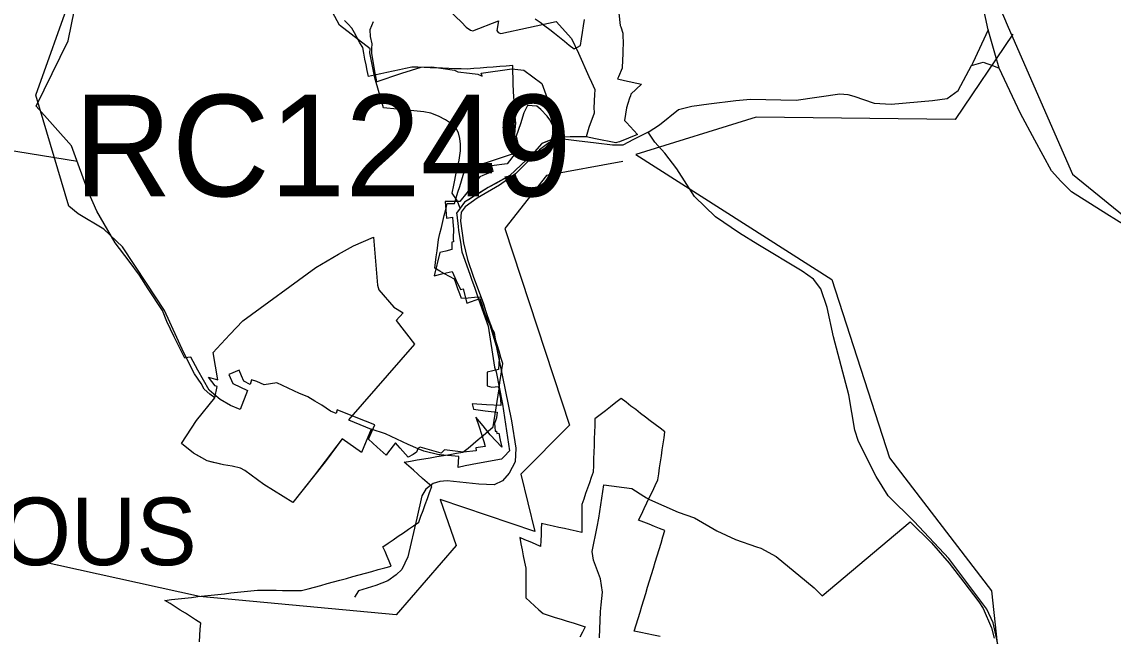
# Model space of a CAD drawing. Extents: x -789162 to -606354, y -1062736 to -945481.
# Drawn here: x -680225 to -678612, y -991601 to -990692 of the extents above; entities that cross this region are included whole.
import ezdxf

# ---------------------------------------------------------------- set-up
doc = ezdxf.new("R2010")
doc.units = 0
for name, color, linetype in [('_SIRSI VZTAHY_CYKLOTRASY MISTNI S', 7, 'Continuous'), ('_SIRSI VZTAHY_NATURA_EVL', 7, 'Continuous'), ('_SIRSI VZTAHY_NATURA_EVL_POPIS_KOD', 7, 'Continuous'), ('_SIRSI VZTAHY_OP vodnich zdroju II stupne', 7, 'Continuous'), ('_SIRSI VZTAHY_SILNICE III TRIDY_STAV', 7, 'Continuous'), ('_SIRSI VZTAHY_USES_NRBK_S', 7, 'Continuous'), ('_SIRSI VZTAHY_USES_popis S', 7, 'Continuous'), ('_SIRSI VZTAHY_USES_RBC_S', 7, 'Continuous')]:
    doc.layers.add(name, color=color, linetype=linetype)

msp = doc.modelspace()

# ---------------------------------------------------------------- linework, layer by layer
at = {"layer": '_SIRSI VZTAHY_CYKLOTRASY MISTNI S'}
for points in [[(-681221.5, -990979.2), (-681030, -990823.5), (-680706.8, -990751.7), (-680473.4, -990619.9), (-680311.9, -989631.8), (-680240.9, -989566.8), (-679604.8, -989515.5), (-679471.5, -989789.3), (-679396.2, -989570.2), (-679303.9, -989878.2), (-679221.8, -989625), (-678766.8, -990700.2)], [(-678759.8, -990710.2), (-678845.3, -990836.8), (-679139.4, -990833.4), (-679317.2, -990888.2), (-679027.6, -991073.5), (-678942.1, -991337), (-678791.7, -991534), (-678760.9, -991818), (-678830.4, -992067.1), (-678684.3, -992378), (-678514.4, -992837.7), (-678529.1, -992998.8), (-678752.6, -993462.6), (-678839.7, -993873), (-678895.5, -993968.5), (-678708.1, -994576.2)], [(-678766.8, -990700.2), (-678671.7, -990917.3), (-678371.7, -991161.7), (-678252.2, -991206.9), (-678082, -991285.8), (-678105.9, -991437.2), (-678023.6, -991453.2), (-677816.4, -991873), (-677816.4, -991979.3), (-677694.3, -992577.1), (-677369, -992507.8), (-677027.1, -992559.1), (-677057.4, -992704.3), (-676986, -992897.9), (-676961.7, -993127.6), (-676799.6, -993327.7), (-676711.2, -993548.4)], [(-679336.6, -990898.8), (-679449.4, -990919.3), (-679511, -990998.1), (-679415.2, -991288.9), (-679487.2, -991361.5), (-679466.5, -991446.3), (-679606.7, -991398.7), (-679582.8, -991466.9), (-679671.7, -991569.5), (-679962.4, -991542.1), (-680383, -991449.7)]]:
    msp.add_lwpolyline(points, dxfattribs=at)
at = {"layer": '_SIRSI VZTAHY_NATURA_EVL'}
for points in [[(-679962.4, -991609.2), (-679961.8, -991600), (-679961.2, -991590.8), (-679960.5, -991581.6), (-679968.1, -991576.8), (-679975.7, -991572), (-679983.2, -991567.2), (-679990.8, -991562.4), (-679998.3, -991557.6), (-680005.9, -991552.8), (-680013.5, -991548), (-680003.7, -991546.9), (-679993.9, -991545.8), (-679984.2, -991544.7), (-679974.4, -991543.6), (-679964.7, -991542.5), (-679954.9, -991541.4), (-679945.1, -991540.3), (-679935.4, -991539.3), (-679925.6, -991538.2), (-679915.8, -991537.1), (-679906.1, -991536), (-679896.3, -991534.9), (-679886.6, -991533.8), (-679876.8, -991532.7), (-679867.5, -991532.8), (-679858.1, -991533), (-679848.8, -991533.1), (-679839.4, -991533.2), (-679830.1, -991533.3), (-679820.7, -991533.4), (-679811.4, -991533.5), (-679801.9, -991530.9), (-679792.5, -991528.4), (-679783, -991525.8), (-679773.6, -991523.2), (-679764.1, -991520.6), (-679754.7, -991518.1), (-679745.2, -991515.5), (-679735.8, -991512.9), (-679726.3, -991510.3), (-679716.9, -991507.8), (-679707.4, -991505.2), (-679698, -991502.6), (-679688.5, -991500), (-679679.1, -991497.4), (-679682.1, -991490.2), (-679685.1, -991483), (-679688.1, -991475.8), (-679691.1, -991468.6), (-679683.6, -991463.4), (-679676, -991458.3), (-679668.4, -991453.1), (-679660.9, -991448), (-679653.3, -991442.8), (-679645.8, -991437.6), (-679638.2, -991432.5), (-679635, -991423.7), (-679631.8, -991414.9), (-679628.6, -991406), (-679625.4, -991397.2), (-679622.2, -991388.4), (-679618.9, -991379.6), (-679625.8, -991373.6), (-679632.6, -991367.5), (-679639.4, -991361.5), (-679646.2, -991355.5), (-679653, -991349.5), (-679659.8, -991343.5), (-679650.2, -991341.9), (-679640.5, -991340.2), (-679630.8, -991338.6), (-679621.2, -991337), (-679611.5, -991335.4), (-679601.8, -991333.7), (-679592.1, -991332.1), (-679582.5, -991330.5), (-679572.8, -991328.9), (-679565.3, -991322.7), (-679557.9, -991316.4), (-679550.4, -991310.2), (-679542.9, -991304), (-679535.4, -991297.8), (-679528, -991291.5), (-679526.6, -991282.1), (-679525.2, -991272.8), (-679523.7, -991263.4), (-679522.3, -991254), (-679520.9, -991244.6), (-679519.5, -991235.3), (-679518.1, -991225.9), (-679516.7, -991216.5), (-679515.3, -991207.1), (-679513.9, -991197.7), (-679516.7, -991188.5), (-679519.5, -991179.3), (-679522.3, -991170), (-679525, -991160.8), (-679527.8, -991151.6), (-679530.9, -991142.9), (-679533.9, -991134.2), (-679537, -991125.5), (-679540, -991116.8), (-679543.1, -991108.1), (-679546.1, -991099.4), (-679555.7, -991100.1), (-679565.3, -991100.9), (-679574.9, -991101.6), (-679577.6, -991094.4), (-679580.3, -991087.2), (-679582.9, -991080), (-679585.6, -991072.8), (-679592.8, -991068.8), (-679600, -991064.8), (-679607.2, -991060.8), (-679614.4, -991056.8), (-679613.4, -991048.2), (-679612.3, -991039.7), (-679611.2, -991031.1), (-679610.1, -991022.6), (-679609.1, -991014.1), (-679606.9, -991005.2), (-679604.8, -990996.3), (-679602.7, -990987.4), (-679600.5, -990978.5), (-679598.4, -990969.6), (-679596.3, -990960.7), (-679590.9, -990960.7), (-679585.6, -990960.7), (-679582.9, -990952.3), (-679580.3, -990944), (-679577.6, -990935.6), (-679574.9, -990927.3), (-679572.3, -990918.9), (-679569.6, -990910.5), (-679560.7, -990907.6), (-679551.7, -990904.7), (-679542.8, -990901.7), (-679533.8, -990898.8), (-679524.9, -990895.9), (-679516, -990892.9), (-679507, -990890), (-679498.1, -990887.1), (-679497.5, -990878.1), (-679496.8, -990869.1), (-679496.2, -990860.2), (-679495.5, -990851.2), (-679494.9, -990842.2), (-679495.5, -990832.6), (-679496.2, -990823), (-679496.8, -990813.4), (-679497.5, -990803.8), (-679498.1, -990794.2), (-679498.4, -990784.9), (-679498.6, -990775.6), (-679498.9, -990766.2), (-679499.2, -990756.9), (-679508.8, -990757.6), (-679518.4, -990758.4), (-679528, -990759.2), (-679537.6, -990759.9), (-679547.2, -990760.7), (-679556.8, -990761.4), (-679566.4, -990762.2), (-679575.5, -990761.9), (-679584.7, -990761.5), (-679593.8, -990761.1), (-679602.9, -990760.8), (-679612, -990760.4), (-679621.2, -990760.1), (-679630.3, -990759.7), (-679639.4, -990759.4), (-679648.6, -990759), (-679657.7, -990761), (-679666.9, -990763), (-679676, -990765), (-679685.2, -990766.9), (-679694.3, -990768.9), (-679703.5, -990770.9), (-679712.6, -990772.9), (-679714.3, -990764.3), (-679716, -990755.8), (-679717.7, -990747.3), (-679719.4, -990738.7), (-679721.1, -990730.2), (-679725.1, -990723), (-679729.1, -990715.8), (-679733.1, -990708.6), (-679737.1, -990701.4), (-679742.5, -990695.8), (-679747.8, -990690.2)], [(-679465.9, -990687.5), (-679458.8, -990692.8), (-679451.6, -990698.2), (-679444.4, -990703.5), (-679437.3, -990708.9), (-679430.1, -990714.7), (-679422.9, -990720.6), (-679415.7, -990726.5), (-679408.5, -990732.3), (-679403.7, -990729.7), (-679398.9, -990727), (-679397.4, -990717.4), (-679395.9, -990707.8), (-679394.5, -990698.2), (-679393, -990688.6)], [(-679281.4, -991601.4), (-679291, -991599.4), (-679300.5, -991597.5), (-679310.1, -991595.5), (-679319.6, -991593.6), (-679316.8, -991584.3), (-679313.9, -991575), (-679311.1, -991565.7), (-679308.3, -991556.4), (-679305.5, -991547.1), (-679302.6, -991537.8), (-679299.8, -991528.5), (-679297, -991519.2), (-679294.1, -991509.9), (-679291.3, -991500.6), (-679288.5, -991491.3), (-679285.6, -991482), (-679282.8, -991472.7), (-679280, -991463.4), (-679277.2, -991454.1), (-679274.3, -991444.8), (-679282.1, -991441.7), (-679289.9, -991438.6), (-679297.6, -991435.5), (-679305.4, -991432.4), (-679313.1, -991429.3), (-679309.1, -991420.8), (-679305, -991412.3), (-679300.9, -991403.8), (-679296.9, -991395.3), (-679292.8, -991386.8), (-679288.7, -991378.3), (-679284.7, -991369.8), (-679283.4, -991360.9), (-679282.1, -991352), (-679280.8, -991343.2), (-679279.5, -991334.3), (-679278.2, -991325.4), (-679276.9, -991316.5), (-679275.6, -991307.6), (-679274.3, -991298.7), (-679281.5, -991293.2), (-679288.7, -991287.8), (-679295.9, -991282.3), (-679303.1, -991276.9), (-679310.3, -991271.4), (-679317.4, -991265.9), (-679324.6, -991260.5), (-679331.8, -991255), (-679339, -991249.6), (-679346.8, -991255.5), (-679354.5, -991261.5), (-679362.3, -991267.4), (-679370, -991273.4), (-679377.8, -991279.3), (-679378.1, -991289.2), (-679378.4, -991299), (-679378.8, -991308.9), (-679379.1, -991318.7), (-679379.4, -991328.6), (-679379.7, -991338.5), (-679380.1, -991348.3), (-679380.4, -991358.2), (-679383.2, -991366.2), (-679386, -991374.1), (-679388.8, -991382.1), (-679391.6, -991390.1), (-679394.4, -991398.1), (-679397.2, -991406), (-679397.2, -991414.3), (-679397.2, -991422.6), (-679397.2, -991430.9), (-679397.2, -991439.1), (-679397.2, -991447.4), (-679405.7, -991445.6), (-679414.2, -991443.7), (-679422.7, -991441.9), (-679431.2, -991440), (-679439.7, -991438.2), (-679448.2, -991436.3), (-679456.7, -991434.5), (-679457, -991442.9), (-679457.3, -991451.3), (-679457.6, -991459.7), (-679458, -991468.1), (-679465.7, -991464.9), (-679473.5, -991461.6), (-679481.3, -991458.4), (-679489, -991455.2), (-679487.2, -991464.2), (-679485.4, -991473.3), (-679483.6, -991482.3), (-679481.8, -991491.4), (-679480, -991500.4), (-679480, -991509.2), (-679480, -991518), (-679480, -991526.8), (-679480, -991535.6), (-679480, -991544.4), (-679473.5, -991550.2), (-679467, -991556.1), (-679460.6, -991561.9), (-679454.1, -991567.7), (-679445.2, -991570.5), (-679436.4, -991573.2), (-679427.5, -991576), (-679418.6, -991578.8), (-679409.8, -991581.5), (-679400.9, -991584.3), (-679392, -991587.1), (-679396.2, -991594.9), (-679400.3, -991602.6)]]:
    msp.add_lwpolyline(points, dxfattribs=at)
at = {"layer": '_SIRSI VZTAHY_OP vodnich zdroju II stupne'}
for points in [[(-679602.4, -990666.7), (-679574.9, -990692.8), (-679567.9, -990700.2), (-679561.8, -990704.5), (-679558.1, -990705.3), (-679520.2, -990690.6), (-679522.9, -990704.8), (-679520.7, -990707.9), (-679516.7, -990709.4), (-679435.3, -990691.8), (-679412.4, -990716.6), (-679402.1, -990738.5), (-679386.7, -990773), (-679383, -990781.2), (-679378.1, -990792.2), (-679378.1, -990793.1), (-679378.4, -990799.1), (-679379.4, -990820.1), (-679379, -990825.6), (-679378.9, -990827.2), (-679386.7, -990848.7), (-679390.5, -990862.1), (-679431.7, -990862.6), (-679456.4, -990872.1), (-679470.5, -990888.6), (-679503.6, -990919.4), (-679535.4, -990937.2), (-679570.6, -990959.1), (-679576.9, -990967.8), (-679581.3, -990956.7), (-679589, -990945.7), (-679586.5, -990933.9), (-679582.5, -990913.7), (-679578.7, -990896.9), (-679576.6, -990882.9), (-679576.6, -990873), (-679577.5, -990864.9), (-679579.4, -990856.5), (-679584, -990848.1), (-679591.5, -990841.9), (-679598.6, -990837.2), (-679608.9, -990831.6), (-679620.1, -990827.5), (-679630.7, -990825.4), (-679645.6, -990823.8), (-679669.9, -990821.6), (-679690.4, -990819.2), (-679703.3, -990775.2), (-679710.3, -990738.1), (-679709.8, -990732), (-679755.2, -990697), (-679782.8, -990645.2)], [(-679342.4, -990679.3), (-679340.3, -990697.6), (-679339.7, -990699.6), (-679336.7, -990709.1), (-679336.4, -990713.2), (-679335.9, -990722.2), (-679336.5, -990735.9), (-679337.1, -990752.2), (-679337.3, -990756.9), (-679337.3, -990757.1), (-679337.4, -990760.7), (-679342.9, -990773.7), (-679344.5, -990776.7), (-679334.2, -990778.9), (-679309, -990784.5), (-679324.8, -990799.3), (-679325.4, -990801.4), (-679326.6, -990805.3), (-679328.9, -990812.9), (-679331.2, -990819.4), (-679333.8, -990838.1), (-679331.1, -990841.1), (-679314.6, -990858.8), (-679341.5, -990869.8), (-679345.5, -990870.9), (-679346.7, -990871.2), (-679376.9, -990865.3), (-679390.5, -990862.1), (-679414.6, -990862.4), (-679431.7, -990862.6), (-679448.1, -990868.9), (-679456.4, -990872.1), (-679470.5, -990888.6), (-679503.6, -990919.4), (-679523.4, -990930.8), (-679535.4, -990937.2), (-679548.1, -990944.9), (-679556.2, -990950.3), (-679562.4, -990954.1), (-679570.6, -990959.1), (-679576.9, -990967.8), (-679582.4, -990975.4), (-679582.1, -990977.6), (-679579.7, -990994.7), (-679579.3, -991000.8), (-679576.6, -991018.1), (-679574.4, -991032.6), (-679562.8, -991065.3), (-679559.6, -991074.3), (-679555.9, -991084.9), (-679549.7, -991102.3), (-679535.8, -991142.2), (-679526.2, -991203), (-679523.7, -991209.7), (-679514.2, -991257.9), (-679512.7, -991267.7), (-679504.2, -991326.7), (-679512.1, -991335.1), (-679515.9, -991339.2), (-679551.2, -991345.5), (-679569.6, -991348.8), (-679580, -991351.3), (-679579, -991335.1), (-679606.7, -991332.9), (-679608.4, -991332.8), (-679630.9, -991327.4), (-679639.2, -991323.9), (-679654.1, -991317.6), (-679687.6, -991301.6), (-679708.7, -991294.7), (-679718.2, -991318.6), (-679722.6, -991329.3), (-679751.3, -991309.1), (-679776.4, -991343), (-679824.4, -991403.3), (-679867, -991376.5), (-679895.2, -991355.8), (-679901.7, -991352.7), (-679914, -991349.4), (-679926.9, -991347.5), (-679941.7, -991343.9), (-679950.9, -991341.6), (-679958.1, -991337.5), (-679971.2, -991330.4), (-679989, -991316), (-679966.6, -991281.9), (-679939.7, -991248.2), (-679947.3, -991243.1), (-679955.3, -991235.4), (-679960.1, -991227.4), (-679969.6, -991213.1), (-679985.7, -991181.6), (-680014.2, -991119.1), (-680040.7, -991078.9), (-680076.1, -991025), (-680103.6, -990998.7), (-680141.8, -990976), (-680155.4, -990964.8), (-680204.4, -990800.7), (-680151.5, -990652)], [(-679371.2, -991603.5), (-679369.3, -991564.7), (-679368.3, -991554.8), (-679366.5, -991535.8), (-679369.4, -991516.4), (-679379.9, -991488.6), (-679381.6, -991475.9), (-679374.4, -991439.1), (-679371.8, -991426.3), (-679364.6, -991377.2), (-679323.3, -991382.3), (-679305.4, -991393.7), (-679301.4, -991396.3), (-679297.2, -991399), (-679254.5, -991417.5), (-679230.6, -991425.9), (-679197.3, -991445.2), (-679169.8, -991458), (-679138.9, -991468.8), (-679132.6, -991471), (-679110, -991483), (-679065.1, -991520), (-679053.7, -991529.3), (-679041.6, -991541.4), (-678911.5, -991431.7), (-678880.1, -991463), (-678854, -991493.2), (-678832.4, -991521), (-678810.2, -991550.2), (-678804, -991560.3), (-678791.5, -991588.6), (-678787.7, -991604.1)]]:
    msp.add_lwpolyline(points, dxfattribs=at)
msp.add_lwpolyline([(-679705.2, -991010.7), (-679699.1, -991081.8), (-679697.3, -991088.6), (-679675.2, -991114.3), (-679661.3, -991122.9), (-679671.4, -991134.1), (-679644.5, -991169.1), (-679742.2, -991281), (-679708.7, -991294.7), (-679722.6, -991329.3), (-679751.3, -991309.1), (-679792.2, -991363), (-679824.4, -991403.3), (-679867, -991376.5), (-679895.2, -991355.8), (-679901.7, -991352.7), (-679914, -991349.4), (-679926.9, -991347.5), (-679950.9, -991341.6), (-679971.2, -991330.4), (-679989, -991316), (-679966.6, -991281.9), (-679939.7, -991248.2), (-679936.1, -991231.4), (-679939.3, -991230.9), (-679948.8, -991217.6), (-679935.4, -991221.6), (-679942.2, -991181.1), (-679936.9, -991175.4), (-679917.5, -991154.7), (-679898.1, -991134.3), (-679790.5, -991055.7), (-679757, -991035.9), (-679734.9, -991023.7)], close=True, dxfattribs=at)
at = {"layer": '_SIRSI VZTAHY_SILNICE III TRIDY_STAV'}
for points in [[(-678796.5, -990704.1), (-678804.3, -990667.3)], [(-678796.5, -990704.1), (-678819, -990753), (-678821, -990756.6)], [(-678780.2, -990760.8), (-678785.5, -990742), (-678796.5, -990704.1)], [(-679299.1, -990855.5), (-679282.3, -990844.6), (-679254, -990821.9), (-679234.7, -990816.8), (-679209.6, -990813.4), (-679169.3, -990808.6), (-679147.7, -990806.6), (-679080.4, -990807.9), (-679015.7, -990798.7), (-679003.9, -990799.9), (-678995, -990802.2), (-678964.9, -990812.6), (-678939.8, -990813.9), (-678878.6, -990808.4), (-678856.9, -990805.6), (-678840.6, -990793.6), (-678821, -990756.6)], [(-678821, -990756.6), (-678803.8, -990751.8), (-678788.5, -990757.3), (-678780.2, -990760.8)], [(-678065.8, -991300.3), (-678195.5, -991234.9), (-678249, -991208.9), (-678272.5, -991200.1), (-678300.1, -991195.6), (-678345.9, -991191.4), (-678388.8, -991187.6), (-678410, -991178.8), (-678422.4, -991167.1), (-678443.6, -991130.6), (-678457.9, -991099.8), (-678467.1, -991086.7), (-678497.9, -991060.1), (-678549.7, -991021), (-678620.8, -990976.6), (-678673.2, -990943.5), (-678689.1, -990927.7), (-678702.7, -990912.7), (-678727.3, -990867), (-678748.7, -990827.6), (-678780.2, -990760.8)], [(-679299.1, -990855.5), (-679320.9, -990866.3), (-679336.5, -990874.7), (-679351.6, -990874.5), (-679375.7, -990871.9), (-679404.9, -990868.2), (-679424.9, -990865.6), (-679446.1, -990871.1), (-679459.5, -990881.7), (-679495.4, -990917.1), (-679519, -990933.9), (-679551.9, -990953), (-679569.7, -990966), (-679575.4, -990973.9), (-679576.7, -990986.9), (-679571.9, -991019), (-679566.2, -991043.8), (-679557.9, -991068.2), (-679542.7, -991109.2), (-679524, -991171.7), (-679501.3, -991282.4), (-679494.5, -991322.7), (-679495.8, -991342.9), (-679504.4, -991359.8), (-679514.6, -991371.3), (-679526.9, -991377.1), (-679549.5, -991375.9), (-679596.4, -991371.4), (-679607.2, -991372.4), (-679617, -991375.2), (-679627.5, -991383.5), (-679633.5, -991393.3), (-679640.8, -991426.4), (-679654.4, -991483.4), (-679663.4, -991502.2), (-679671.6, -991510.2), (-679684, -991519.1), (-679701.8, -991526.1), (-679727.2, -991534), (-679733.1, -991543.4)], [(-678779.7, -991623.9), (-678789.1, -991581.3), (-678798.3, -991561.1), (-678822.1, -991529.3), (-678854.5, -991485.9), (-678905.8, -991431.5), (-678944.4, -991393.6), (-678962.1, -991364.9), (-678988.1, -991313.2), (-678993.4, -991296.2), (-679002.3, -991244.1), (-679024.9, -991158.4), (-679034.4, -991114.9), (-679043.6, -991087.3), (-679054.4, -991072.7), (-679071.5, -991061.2), (-679136.9, -991021.4), (-679163.9, -991004.7), (-679199.3, -990980.4), (-679230.4, -990950.4), (-679256.7, -990909.5), (-679274.5, -990886.3), (-679289.1, -990870.2), (-679299.1, -990855.5)]]:
    msp.add_lwpolyline(points, dxfattribs=at)
at = {"layer": '_SIRSI VZTAHY_USES_NRBK_S'}
msp.add_lwpolyline([(-680142.5, -990898.6), (-680426.3, -990853), (-680518.8, -990848.5), (-680643.2, -990888), (-680854.1, -990945.7), (-681014.9, -990998.8), (-681093.8, -991056.5), (-681106, -991132.4), (-681080.2, -991214.4), (-681002.8, -991279.7), (-680852.6, -991337.4), (-680725.2, -991366.2), (-680631.1, -991423.9), (-680529.4, -991505.9), (-680427.8, -991606.1), (-680373.1, -991674.5), (-680304.9, -991704.8), (-680283.6, -991771.6), (-680333.7, -991961.4), (-680374.7, -992085.9), (-680411.1, -992189.2), (-680444.5, -992412.4), (-680432.3, -992483.7), (-680383.8, -992530.8)], dxfattribs=at)
at = {"layer": '_SIRSI VZTAHY_USES_RBC_S'}
msp.add_lwpolyline([(-679705.7, -990692.1), (-679710.5, -990703.8), (-679710.2, -990714), (-679707.7, -990724.8), (-679708, -990731.7), (-679708.3, -990738.7), (-679703.8, -990765.4), (-679701.4, -990778.2), (-679701.1, -990781), (-679663.2, -990768.2), (-679634.5, -990759.1), (-679619.1, -990758.6), (-679602.2, -990761.1), (-679585.3, -990763.6), (-679580.2, -990766.1), (-679563.1, -990768.2), (-679551.1, -990769.5), (-679544.4, -990772.6), (-679545.8, -990768), (-679500.6, -990761.7), (-679482.7, -990763.7), (-679469.5, -990773.6), (-679456.3, -990783.4), (-679448.6, -990805.1), (-679441, -990826.8), (-679437.7, -990832), (-679434.4, -990837.2), (-679430.9, -990840.3), (-679427.4, -990843.3), (-679428.9, -990846), (-679432.3, -990845.5), (-679437.2, -990842.4), (-679438.9, -990848.7), (-679441.7, -990842.8), (-679444.5, -990836.9), (-679448.4, -990831.8), (-679457.8, -990821.8), (-679463.4, -990816.9), (-679477.4, -990816), (-679483, -990826.7), (-679487.8, -990843.2), (-679494, -990861.2), (-679491.5, -990872), (-679495.8, -990887.1), (-679507.6, -990902.2), (-679530.6, -990905.3), (-679528.5, -990913.4), (-679543.6, -990919.5), (-679548, -990921.6), (-679556.9, -990932), (-679567.3, -990945), (-679577.6, -990957.9), (-679588.5, -990958.1), (-679599.4, -990958.2), (-679597.4, -990982.4), (-679588.3, -990981.1), (-679587.6, -990988.2), (-679586.8, -990999.1), (-679586.7, -991002.9), (-679587.5, -991008.3), (-679587.2, -991013), (-679586.9, -991017.8), (-679589.2, -991017.9), (-679589.2, -991023.5), (-679589.2, -991029.1), (-679598.2, -991031.2), (-679607.2, -991033.2), (-679615.4, -991067.9), (-679602.1, -991064.6), (-679588.9, -991061.3), (-679582.7, -991074.6), (-679576.6, -991087.9), (-679572.6, -991087), (-679567.3, -991108.6), (-679547.8, -991101.4), (-679540.4, -991123.9), (-679535.8, -991136.2), (-679526.9, -991151.6), (-679523.7, -991171.3), (-679519.2, -991190), (-679520.5, -991206.7), (-679536.9, -991210.5), (-679536.9, -991220.7), (-679536.9, -991230.9), (-679530.4, -991232.8), (-679520.3, -991231.7), (-679519.3, -991240.7), (-679518.4, -991245.1), (-679517.5, -991249.4), (-679517.1, -991259.7), (-679538.1, -991258.6), (-679559.1, -991257.5), (-679558.3, -991261.3), (-679557.5, -991265.3), (-679539.8, -991267.5), (-679522.2, -991269.4), (-679523.3, -991278), (-679524.9, -991282.2), (-679526.4, -991286.4), (-679525.7, -991292), (-679525, -991297.7), (-679523.2, -991297.5), (-679522.8, -991301.1), (-679520, -991300.6), (-679517.7, -991311.1), (-679515.5, -991321.5), (-679532.7, -991303), (-679543.2, -991290), (-679553.7, -991276.9), (-679549.1, -991291.4), (-679542.2, -991313.2), (-679540, -991320.5), (-679546.9, -991321.5), (-679553.7, -991322.5), (-679553.1, -991326.9), (-679572.5, -991328.9), (-679599.9, -991325.5), (-679605, -991330.3), (-679635.9, -991321.3), (-679638.3, -991322.5), (-679639.5, -991323.9), (-679641.5, -991328.7), (-679646.6, -991332.2), (-679653.9, -991336.3), (-679665.5, -991322.8), (-679672.6, -991315.1), (-679684.4, -991330.4), (-679686.6, -991333.1), (-679699.5, -991321.3), (-679712.5, -991309.6), (-679703.3, -991288.4), (-679730.9, -991277.3), (-679758.6, -991266.3), (-679760.2, -991271.6), (-679768.6, -991268.1), (-679781.3, -991259.5), (-679791.7, -991253.3), (-679802.1, -991247.1), (-679810.6, -991243.3), (-679814.5, -991242), (-679831.2, -991234.1), (-679847.9, -991226.3), (-679866.7, -991229.2), (-679877.7, -991224.2), (-679885.6, -991221.7), (-679887.6, -991228.8), (-679896.7, -991223.9), (-679900.2, -991215.8), (-679903.8, -991207.7), (-679919, -991213.8), (-679913.2, -991227), (-679891.3, -991237.8), (-679902, -991265.8), (-679916.7, -991259.7), (-679931.6, -991250.8), (-679941.3, -991242.8), (-679947.9, -991236.9), (-679964.8, -991207.5), (-679975, -991188.1), (-679979.5, -991188.6), (-679984.2, -991189.7), (-679999.6, -991158), (-680010.4, -991135.4), (-680016.8, -991119), (-680038.4, -991087.2), (-680050.9, -991067.1), (-680066.4, -991046.4), (-680087, -991018.9), (-680113.9, -990972.5), (-680127, -990943.3), (-680141.7, -990902.5), (-680151.5, -990875.7), (-680204, -990816.8), (-680156.7, -990720.4), (-680138.1, -990630.5)], dxfattribs=at)

# ---------------------------------------------------------------- texts
at = {"layer": '_SIRSI VZTAHY_NATURA_EVL_POPIS_KOD'}
msp.add_text('PRŮLOM JIZERY U RAKOUS', height=100, dxfattribs=at).set_placement((-681772, -991496))
at = {"layer": '_SIRSI VZTAHY_USES_popis S'}
msp.add_text('RC1249', height=150, dxfattribs=at).set_placement((-680148.2, -990950.1))

doc.saveas('drawing.dxf')
